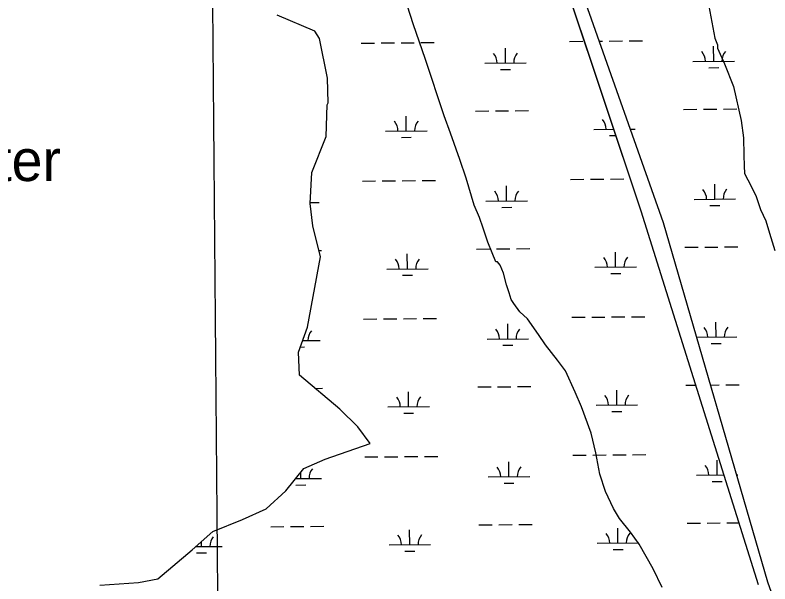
# Model space of a CAD drawing. Extents: x 3568792 to 3606828, y 529143 to 554785.
# Drawn here: x 3596900 to 3598719, y 543770 to 545142 of the extents above; entities that cross this region are included whole.
import ezdxf

# ---------------------------------------------------------------- set-up
doc = ezdxf.new("R2010")
doc.units = 0
for name, color, linetype in [('V-GRID-MAJR', 7, 'Continuous'), ('V-RIVR-IDEN', 7, 'Continuous'), ('V-SITE-VEGE', 7, 'Continuous'), ('V-TOPO-SHOR', 7, 'Continuous'), ('V-WETL-SWMP', 7, 'Continuous')]:
    doc.layers.add(name, color=color, linetype=linetype)

msp = doc.modelspace()

# ---------------------------------------------------------------- linework, layer by layer
at = {"layer": 'V-GRID-MAJR'}
msp.add_spline([(3597466.983, 534753.91), (3597414.107, 540812.762), (3597361.214, 546873.547), (3597308.3200000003, 552934.3470000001), (3597308.3030000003, 552936.264)], degree=3, dxfattribs=at)
at = {"layer": 'V-SITE-VEGE'}
for points in [[(3597986.486, 544748.602), (3597971.16, 544794.113), (3597949.316, 544857.415), (3597934.108, 544898.932), (3597888.073, 545037.456), (3597859.71, 545118.551), (3597844.328, 545166.058)], [(3598571.773, 545163.464), (3598586.044, 545085.951), (3598592.501, 545070.155), (3598592.737, 545062.1680000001), (3598609.823, 545024.703), (3598631.431, 544969.387), (3598649.81, 544887.995), (3598655.037, 544846.1900000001), (3598656.268, 544804.259), (3598657.031, 544778.305), (3598657.56, 544760.333), (3598666.0160000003, 544744.599), (3598685.099, 544707.192), (3598696.0810000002, 544673.5430000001), (3598708.881, 544645.944), (3598717.7490000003, 544616.232), (3598730.96, 544574.655)], [(3598459.123, 543761.362), (3598437.807, 543806.694), (3598404.103, 543865.652), (3598383.257, 543895.014), (3598356.305, 543928.1900000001), (3598341.623, 543951.74), (3598322.421, 543993.138), (3598309.211, 544034.715), (3598299.699, 544086.392), (3598288.308, 544134.012), (3598264.467, 544197.258), (3598249.434, 544232.785), (3598225.948, 544284.0480000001), (3598207.215, 544309.476), (3598178.148, 544346.588), (3598161.413, 544372.073), (3598134.343, 544409.247), (3598115.845, 544426.685), (3598101.282, 544446.242), (3598095.001, 544456.0480000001), (3598090.536, 544471.903), (3598083.96, 544491.691), (3598077.148, 544519.468), (3598068.576, 544539.198), (3598062.352, 544547.007), (3598058.358, 544546.8910000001), (3598049.728, 544568.62), (3598038.982, 544594.279), (3598028.001, 544627.928), (3598019.252, 544653.649), (3598006.392, 544683.245), (3597986.486, 544748.602)]]:
    msp.add_lwpolyline(points, dxfattribs=at)
at = {"layer": 'V-TOPO-SHOR'}
for p, q in [((3597825.0207030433, 546417.5451754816), (3598407.6025534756, 544670.1681381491)), ((3598462.5244121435, 544641.3853136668), (3598117.605480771, 545615.3262770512)), ((3597621.852919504, 545103.5794807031), (3597531.0910024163, 545141.9935013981)), ((3597633.5959121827, 545085.2514788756), (3597621.852919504, 545103.5794807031)), ((3597652.5809170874, 544989.9524801), (3597633.5959121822, 545085.2514788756)), ((3597654.3359305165, 544930.2484834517), (3597652.5809170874, 544989.9524801)), ((3597649.24895638, 544849.1804899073), (3597651.993934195, 544925.2004843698)), ((3597651.9939341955, 544925.2004843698), (3597654.3359305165, 544930.2484834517)), ((3597614.458014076, 544762.2595043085), (3597649.24895638, 544849.1804899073)), ((3597610.432037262, 544687.4475100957), (3597614.458014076, 544762.2595043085)), ((3597616.980044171, 544634.1095118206), (3597610.432037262, 544687.4475100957)), ((3598407.6025534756, 544670.1681381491), (3598690.6094942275, 543768.7331233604)), ((3598714.242355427, 543774.0443439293), (3598462.5244121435, 544641.3853136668)), ((3597635.3800446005, 544558.7115119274), (3597616.980044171, 544634.1095118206)), ((3597604.2451194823, 544389.735530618), (3597635.3800446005, 544558.7115119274)), ((3597582.3681572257, 544329.336540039), (3597604.2451194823, 544389.735530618)), ((3597585.257168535, 544273.401542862), (3597582.3681572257, 544329.336540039)), ((3597682.2740902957, 544191.6005233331), (3597585.257168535, 544273.401542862)), ((3597725.844056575, 544149.3095149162), (3597682.2740902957, 544191.6005233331)), ((3597755.6580363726, 544109.1045098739), (3597725.844056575, 544149.3095149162)), ((3597647.225156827, 544071.0595399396), (3597755.6580363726, 544109.1045098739)), ((3597595.606215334, 544048.378554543), (3597647.225156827, 544071.0595399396)), ((3597552.3642731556, 543994.8225689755), (3597595.606215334, 544048.378554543)), ((3597505.0993325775, 543951.1065838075), (3597552.3642731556, 543994.8225689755)), ((3597447.334398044, 543925.7546001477), (3597505.0993325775, 543951.1065838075)), ((3597375.9964784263, 543896.2706202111), (3597447.334398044, 543925.7546001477)), ((3597326.243540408, 543852.4806356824), (3597375.9964784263, 543896.2706202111)), ((3597243.6376425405, 543782.828661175), (3597326.243540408, 543852.4806356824)), ((3597103.414789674, 543767.5026978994), (3597196.591692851, 543773.9756737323)), ((3597196.591692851, 543773.9756737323), (3597243.6376425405, 543782.8286611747)), ((3599213.3522550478, 542339.4843974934), (3598714.242355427, 543774.0443439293))]:
    msp.add_line(p, q, dxfattribs=at)
at = {"layer": 'V-WETL-SWMP'}
for p, q in [((3598462.5244121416, 544641.3853136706), (3598117.605480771, 545615.3262770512)), ((3598235.6768633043, 545078.5325003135), (3598267.6757082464, 545078.8024486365)), ((3598307.4952517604, 545079.1381769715), (3598315.669903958, 545079.2071398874)), ((3598331.6693340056, 545079.3421141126), (3598363.668194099, 545079.6120625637)), ((3598379.6676241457, 545079.747036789), (3598411.6664842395, 545080.01698524)), ((3597733.786979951, 545074.2984620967), (3597765.785824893, 545074.5684104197)), ((3597781.7852473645, 545074.7033845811), (3597813.7840923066, 545074.9733329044)), ((3597829.783514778, 545075.108307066), (3597861.78235972, 545075.3782553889)), ((3597877.7817821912, 545075.5132295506), (3597909.7806271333, 545075.7831778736)), ((3598081.5185098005, 545026.4881871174), (3598081.2148089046, 545062.4869049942)), ((3598583.4044333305, 545030.7219941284), (3598583.100742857, 545066.7207127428)), ((3598031.520314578, 545026.0663928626), (3598131.5167050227, 545026.9099813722)), ((3598533.4062144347, 545030.3001996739), (3598633.4026522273, 545031.143788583)), ((3598069.649120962, 545010.9565060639), (3598093.6482546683, 545011.1589673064)), ((3598571.5350343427, 545015.190312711), (3598595.5341794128, 545015.3927740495)), ((3598510.972814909, 544914.674841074), (3598542.971675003, 544914.944789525)), ((3598558.9711050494, 544915.0797637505), (3598590.9699651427, 544915.3497122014)), ((3598606.9693951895, 544915.4846864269), (3598638.9682552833, 544915.7546348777)), ((3597842.4206796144, 544862.6033575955), (3597842.116978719, 544898.6020754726)), ((3598009.086959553, 544910.4410367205), (3598041.0858044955, 544910.7109850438)), ((3598057.0852269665, 544910.8459592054), (3598089.084071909, 544911.1159075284)), ((3598105.08349438, 544911.2508816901), (3598137.082339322, 544911.5208300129)), ((3597792.4224843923, 544862.1815633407), (3597892.418874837, 544863.0251518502)), ((3598294.3123677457, 544866.4156015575), (3598342.0386986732, 544866.8182299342)), ((3598382.5668550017, 544867.1599324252), (3598394.3046613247, 544867.2589547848)), ((3597830.5512907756, 544847.0716765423), (3597854.550424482, 544847.2741377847)), ((3598332.441174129, 544851.3057147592), (3598347.16920269, 544851.4299632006)), ((3597736.5934714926, 544741.6353101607), (3597768.5923164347, 544741.9052584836)), ((3597784.5917389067, 544742.040232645), (3597816.5905838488, 544742.3101809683)), ((3597832.5900063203, 544742.4451551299), (3597864.5888512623, 544742.7151034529)), ((3597880.5882737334, 544742.8500776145), (3597912.5871186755, 544743.1200259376)), ((3598238.483354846, 544745.8693483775), (3598270.482199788, 544746.1392967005)), ((3598286.4816222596, 544746.2742708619), (3598318.4804672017, 544746.5442191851)), ((3598334.479889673, 544746.6791933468), (3598366.4787346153, 544746.9491416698)), ((3598586.2108285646, 544698.0588353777), (3598585.90713809, 544734.057553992)), ((3598084.325001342, 544693.8250351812), (3598084.0213004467, 544729.8237530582)), ((3598536.2126096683, 544697.6370409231), (3598636.2090474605, 544698.4806298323)), ((3597610.5601566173, 544689.828265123), (3597632.4333132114, 544690.0127912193)), ((3598034.32680612, 544693.4032409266), (3598134.323196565, 544694.246829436)), ((3598072.4556125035, 544678.2933541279), (3598096.45474621, 544678.4958153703)), ((3598574.3414295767, 544682.5271539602), (3598598.3405746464, 544682.7296152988)), ((3598714.242355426, 543774.0443439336), (3598462.5244121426, 544641.3853136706)), ((3597631.51023446, 544574.5688998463), (3597637.998947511, 544574.62363986)), ((3598011.8934510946, 544577.7778847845), (3598043.8922960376, 544578.0478331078)), ((3598059.8917185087, 544578.1828072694), (3598091.8905634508, 544578.4527555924)), ((3598107.889985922, 544578.5877297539), (3598139.888830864, 544578.8576780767)), ((3598347.1170545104, 544534.1742438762), (3598346.813353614, 544570.1729617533)), ((3598513.7792101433, 544582.011682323), (3598545.7780702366, 544582.281630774)), ((3598561.7775002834, 544582.4166049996), (3598593.7763603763, 544582.6865534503)), ((3598609.7757904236, 544582.8215276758), (3598641.774650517, 544583.0914761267)), ((3597845.227171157, 544529.9402056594), (3597844.9234702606, 544565.9389235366)), ((3598297.118859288, 544533.7524496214), (3598397.115249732, 544534.596038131)), ((3597795.2289759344, 544529.5184114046), (3597895.2253663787, 544530.3619999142)), ((3597833.3577823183, 544514.4085246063), (3597857.3569160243, 544514.6109858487)), ((3598335.2476656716, 544518.642562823), (3598359.2467993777, 544518.8450240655)), ((3597739.399963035, 544408.9721582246), (3597771.3988079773, 544409.2421065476)), ((3597787.398230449, 544409.377080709), (3597819.397075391, 544409.6470290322)), ((3597835.396497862, 544409.7820031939), (3597867.395342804, 544410.0519515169)), ((3597883.394765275, 544410.1869256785), (3597915.3936102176, 544410.4568740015)), ((3598241.289846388, 544413.2061964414), (3598273.2886913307, 544413.4761447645)), ((3598289.288113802, 544413.6111189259), (3598321.2869587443, 544413.8810672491)), ((3598337.2863812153, 544414.0160414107), (3598369.2852261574, 544414.2859897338)), ((3598385.2846486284, 544414.4209638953), (3598417.283493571, 544414.6909122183)), ((3598087.131492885, 544361.1618832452), (3598086.8277919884, 544397.1606011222)), ((3598589.017223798, 544365.3956766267), (3598588.713533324, 544401.394395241)), ((3597592.3837563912, 544356.9880975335), (3597635.239804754, 544357.3496392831)), ((3598037.133297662, 544360.7400889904), (3598137.129688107, 544361.5836775)), ((3598542.7348814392, 544365.0052300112), (3598639.0154426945, 544365.8174710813)), ((3597586.7772033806, 544341.5092509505), (3597597.371354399, 544341.5986252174)), ((3598075.262104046, 544345.6302021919), (3598099.261237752, 544345.8326634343)), ((3598577.1478248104, 544349.8639952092), (3598601.14696988, 544350.0664565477)), ((3597622.7274878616, 544241.8079789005), (3597640.8054390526, 544241.9604879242)), ((3598014.699942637, 544245.1147328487), (3598046.69878758, 544245.3846811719)), ((3598062.698210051, 544245.5196553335), (3598094.697054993, 544245.7896036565)), ((3598110.696477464, 544245.9245778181), (3598142.695322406, 544246.1945261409)), ((3598516.5898259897, 544249.3487710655), (3598539.6583574, 544249.5433815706)), ((3598576.154692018, 544249.8510596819), (3598596.5827556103, 544250.0233946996)), ((3598612.5821856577, 544250.1583689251), (3598644.5810457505, 544250.428317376)), ((3597848.0336626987, 544197.2770537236), (3597847.7299618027, 544233.2757716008)), ((3598349.923546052, 544201.5110919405), (3598349.6198451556, 544237.5098098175)), ((3597798.0354674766, 544196.8552594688), (3597898.031857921, 544197.6988479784)), ((3598299.9253508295, 544201.0892976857), (3598399.921741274, 544201.9328861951)), ((3597836.16427386, 544181.7453726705), (3597860.163407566, 544181.9478339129)), ((3598338.0541572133, 544185.9794108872), (3598362.0532909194, 544186.1818721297)), ((3597838.2029894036, 544077.1188512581), (3597870.2018343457, 544077.3887995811)), ((3597886.2012568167, 544077.5237737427), (3597918.2001017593, 544077.7937220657)), ((3598244.09633793, 544080.5430445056), (3598276.0951828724, 544080.8129928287)), ((3598292.094605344, 544080.9479669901), (3598324.093450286, 544081.2179153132)), ((3598340.092872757, 544081.3528894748), (3598372.091717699, 544081.6228377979)), ((3598388.09114017, 544081.7578119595), (3598420.0899851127, 544082.0277602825)), ((3597742.2064545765, 544076.3090062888), (3597774.205299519, 544076.5789546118)), ((3597790.2047219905, 544076.7139287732), (3597822.2035669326, 544076.9838770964)), ((3598089.9379844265, 544028.4987313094), (3598089.6342835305, 544064.4974491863)), ((3598591.82786778, 544032.7327695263), (3598591.5241668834, 544068.7314874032)), ((3597576.0546118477, 544024.1635137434), (3597638.0462962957, 544024.6864873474)), ((3597588.048101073, 544024.2646930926), (3597587.9249254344, 544038.8651277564)), ((3598039.939789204, 544028.0769370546), (3598139.936179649, 544028.9205255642)), ((3598541.829672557, 544032.3109752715), (3598607.684393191, 544032.8665381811)), ((3598639.050768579, 544033.130935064), (3598641.821837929, 544033.1543123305)), ((3597576.1787122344, 544008.7330120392), (3597600.1778459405, 544008.9354732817)), ((3598078.0685955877, 544012.967050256), (3598102.067729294, 544013.1695114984)), ((3598579.958478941, 544017.2010884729), (3598603.957612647, 544017.4035497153)), ((3598519.396317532, 543916.6856191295), (3598551.395162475, 543916.9555674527)), ((3598567.394584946, 543917.0905416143), (3598599.393429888, 543917.3604899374)), ((3598615.392852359, 543917.495464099), (3598643.8300059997, 543917.7353653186)), ((3597515.616550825, 543908.2175426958), (3597547.615395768, 543908.4874910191)), ((3597563.614818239, 543908.6224651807), (3597595.613663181, 543908.8924135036)), ((3597611.6130856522, 543909.0273876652), (3597643.6119305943, 543909.297335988)), ((3597850.840154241, 543864.6139017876), (3597850.5364533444, 543900.6126196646)), ((3598017.5064341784, 543912.4515809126), (3598049.5052791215, 543912.7215292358)), ((3598065.5047015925, 543912.8565033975), (3598097.5035465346, 543913.1264517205)), ((3598113.5029690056, 543913.2614258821), (3598145.5018139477, 543913.5313742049)), ((3598352.7300375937, 543868.8479400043), (3598352.426336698, 543904.8466578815)), ((3597335.085526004, 543860.262897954), (3597398.9484661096, 543860.8016578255)), ((3597348.9502708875, 543860.3798635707), (3597348.849059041, 543872.3768538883)), ((3597800.8419590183, 543864.1921075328), (3597900.8383494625, 543865.0356960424)), ((3598302.7318423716, 543868.4261457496), (3598402.728232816, 543869.2697342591)), ((3597337.0808820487, 543844.8481825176), (3597361.080015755, 543845.05064376)), ((3597838.970765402, 543849.0822207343), (3597862.969899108, 543849.2846819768)), ((3598340.860648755, 543853.3162589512), (3598364.859782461, 543853.5187201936)), ((3599213.3522550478, 542339.4843974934), (3598714.242355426, 543774.0443439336))]:
    msp.add_line(p, q, dxfattribs=at)
for points in [[(3595645.8680000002, 543614.172), (3595684.622, 543799.404), (3595781.679, 544294.388), (3595882.808, 544837.199), (3595976.966, 545245.636), (3595955.188, 545250.174), (3595842.961, 544751.104), (3595811.682, 544755.846), (3595924.798, 545275.203), (3596003.198, 545614.805), (3596097.866, 546066.29), (3596165.573, 546352.378), (3596170.472, 546375.0920000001), (3596208.193, 546369.235), (3596441.946, 547461.139), (3596651.5270000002, 548410.379), (3596813.269, 549217.561), (3596838.679, 549314.095), (3596861.276, 549345.964), (3597280.534, 548102.184), (3597825.02, 546417.545), (3598407.602, 544670.1680000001), (3598690.609, 543768.733)], [(3597652.583, 544989.953), (3597633.598, 545085.252), (3597621.855, 545103.58), (3597531.093, 545141.9940000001)], [(3597103.416, 543767.503), (3597196.593, 543773.976), (3597243.639, 543782.829), (3597326.245, 543852.481), (3597375.998, 543896.2710000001), (3597447.336, 543925.755), (3597505.1010000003, 543951.107), (3597552.366, 543994.823), (3597595.608, 544048.379), (3597647.227, 544071.06), (3597755.66, 544109.105), (3597725.846, 544149.31), (3597682.276, 544191.601), (3597585.259, 544273.402), (3597582.37, 544329.337), (3597604.247, 544389.736), (3597635.382, 544558.712), (3597616.982, 544634.11), (3597610.434, 544687.448), (3597614.46, 544762.26), (3597649.251, 544849.181), (3597651.9960000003, 544925.201), (3597654.338, 544930.2490000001), (3597652.583, 544989.953)]]:
    msp.add_lwpolyline(points, dxfattribs=at)
for centre, radius, start, end in [((3598026.273562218, 545026.496950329), 35.24628790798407, 359.7115261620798, 41.25518449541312), ((3598136.7554463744, 545027.4289964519), 35.24628790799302, 139.71152390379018, 181.2551822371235), ((3598528.1594597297, 545030.7307571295), 35.24628790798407, 359.7115265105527, 41.25518484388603), ((3598638.6413961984, 545031.6628036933), 35.246287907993, 139.71152354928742, 181.25518188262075), ((3597787.175732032, 544862.6121208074), 35.24628790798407, 359.7115261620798, 41.25518449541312), ((3597897.6576161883, 544863.54416693), 35.24628790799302, 139.71152390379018, 181.2551822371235), ((3598289.0656153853, 544866.8461590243), 35.24628790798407, 359.7115261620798, 41.25518449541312), ((3598029.08005376, 544693.833798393), 35.24628790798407, 359.7115261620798, 41.25518449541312), ((3598139.5619379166, 544694.7658445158), 35.24628790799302, 139.71152390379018, 181.2551822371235), ((3598530.9658549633, 544698.0675983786), 35.24628790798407, 359.7115265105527, 41.25518484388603), ((3598641.447791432, 544698.9996449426), 35.246287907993, 139.71152354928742, 181.25518188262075), ((3597789.9822235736, 544529.9489688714), 35.24628790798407, 359.7115261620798, 41.25518449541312), ((3597900.46410773, 544530.8810149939), 35.24628790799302, 139.71152390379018, 181.2551822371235), ((3598291.872106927, 544534.1830070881), 35.24628790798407, 359.7115261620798, 41.25518449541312), ((3598402.3539910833, 544535.1150532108), 35.24628790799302, 139.71152390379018, 181.2551822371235), ((3598533.7722501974, 544365.4044396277), 35.24628790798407, 359.7115265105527, 41.25518484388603), ((3598644.2541866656, 544366.3364861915), 35.246287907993, 139.71152354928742, 181.25518188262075), ((3597640.4785461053, 544357.868654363), 35.24628790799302, 139.71152390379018, 181.2551822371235), ((3598031.8865453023, 544361.170646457), 35.24628790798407, 359.7115261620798, 41.25518449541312), ((3598142.3684294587, 544362.1026925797), 35.24628790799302, 139.71152390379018, 181.2551822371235), ((3598294.6785984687, 544201.5198551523), 35.24628790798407, 359.7115261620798, 41.25518449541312), ((3598405.160482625, 544202.451901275), 35.24628790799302, 139.71152390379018, 181.2551822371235), ((3597792.7887151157, 544197.2858169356), 35.24628790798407, 359.7115261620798, 41.25518449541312), ((3597903.2705992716, 544198.2178630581), 35.24628790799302, 139.71152390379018, 181.2551822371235), ((3597643.2850376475, 544025.2055024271), 35.24628790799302, 139.71152390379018, 181.2551822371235), ((3598034.6930368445, 544028.5074945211), 35.24628790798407, 359.7115261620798, 41.25518449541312), ((3598145.1749210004, 544029.439540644), 35.24628790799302, 139.71152390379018, 181.2551822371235), ((3598536.5829201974, 544032.741532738), 35.24628790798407, 359.7115261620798, 41.25518449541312), ((3597404.1872074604, 543861.3206729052), 35.24628790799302, 139.71152390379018, 181.2551822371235), ((3597795.5952066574, 543864.6226649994), 35.24628790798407, 359.7115261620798, 41.25518449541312), ((3597906.077090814, 543865.5547111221), 35.24628790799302, 139.71152390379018, 181.2551822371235), ((3598297.485090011, 543868.8567032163), 35.24628790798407, 359.7115261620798, 41.25518449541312), ((3598407.966974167, 543869.7887493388), 35.24628790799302, 139.71152390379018, 181.2551822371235)]:
    msp.add_arc(centre, radius, start, end, dxfattribs=at)

# ---------------------------------------------------------------- texts
at = {"layer": 'V-RIVR-IDEN'}
msp.add_text('Water', height=99.99980199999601, dxfattribs=at).set_placement((3596653.376726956, 544741.7844359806))

doc.saveas('drawing.dxf')
